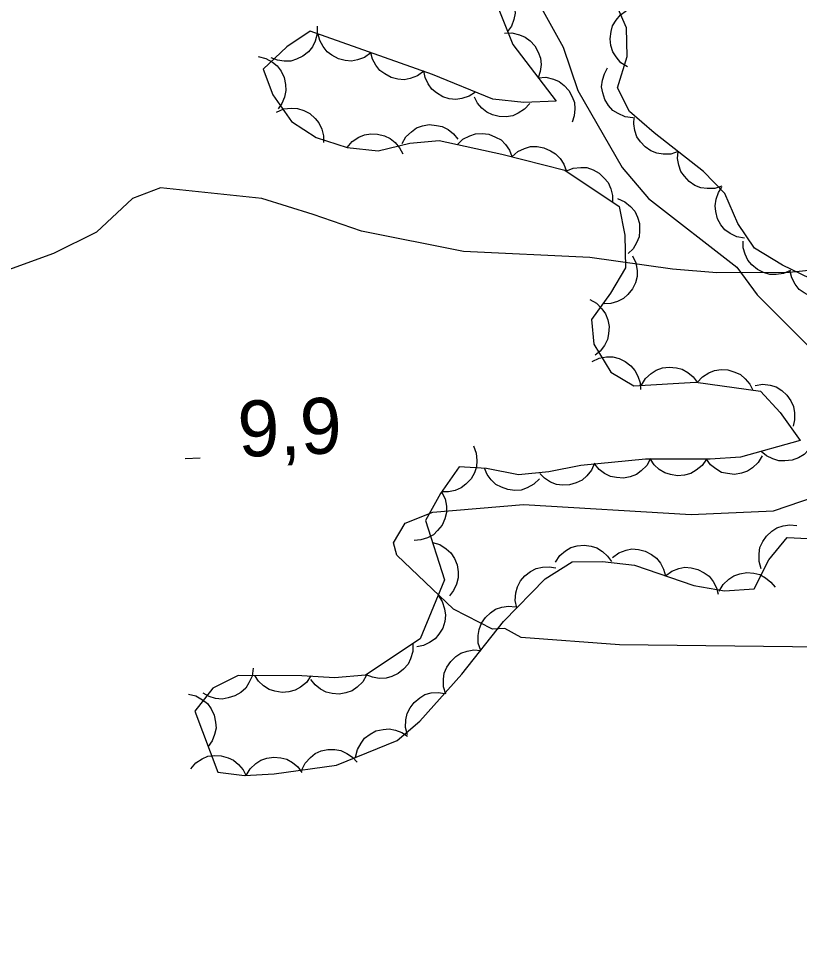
# Model space of a CAD drawing. Extents: x 336540 to 340074, y 5572036 to 5573747.
# Drawn here: x 337568.3 to 337610.22, y 5573504.38 to 5573554.02 of the extents above; entities that cross this region are included whole.
import ezdxf

# ---------------------------------------------------------------- set-up
doc = ezdxf.new("R2010")
doc.units = 0
for name, color, linetype in [('Niveau 2', 7, 'Continuous'), ('Niveau 22', 7, 'Continuous'), ('Niveau 3', 7, 'Continuous'), ('Niveau 44', 7, 'Continuous')]:
    doc.layers.add(name, color=color, linetype=linetype)

msp = doc.modelspace()

# ---------------------------------------------------------------- linework, layer by layer
at = {"layer": 'Niveau 2'}
for points in [[(337628.77, 5573550.88), (337622.77, 5573548.86), (337621.99, 5573547.81), (337621.58, 5573545.58), (337620.83, 5573544.01), (337618.89, 5573542.05), (337617.57, 5573541.29), (337616.57, 5573541.08), (337609.67, 5573540.38), (337605.79, 5573540.36), (337603.4, 5573540.57), (337598.97, 5573541.19), (337592.18, 5573541.51), (337586.71, 5573542.6), (337584.12, 5573543.5), (337581.36, 5573544.35), (337575.92, 5573544.93), (337574.43, 5573544.35), (337572.49, 5573542.55), (337570.18, 5573541.41), (337566.37, 5573540.02)], [(337611.39, 5573520.28), (337600.56, 5573520.4), (337595.28, 5573520.8), (337594.41, 5573521.28), (337593.74, 5573521.24), (337591.65, 5573522.32), (337588.61, 5573525.22), (337588.43, 5573525.87), (337589.06, 5573526.94), (337590.54, 5573527.52), (337595.41, 5573527.94), (337604.41, 5573527.39), (337608.82, 5573527.6), (337611.81, 5573528.61)]]:
    msp.add_lwpolyline(points, dxfattribs=at)
at = {"layer": 'Niveau 22'}
msp.add_lwpolyline([(337575.03, 5573591.52), (337585.53, 5573575.88), (337588.99, 5573570.26), (337589.91, 5573568.43), (337594.6, 5573557.78), (337597.54, 5573552.48), (337598.32, 5573550.15), (337600.71, 5573546.01), (337602.12, 5573544.36), (337606.85, 5573540.67), (337607.94, 5573539.19), (337612.01, 5573535.13), (337613.62, 5573533.17), (337616.35, 5573528.36), (337618.05, 5573524.38), (337619.89, 5573520.72), (337621.73, 5573517.74), (337624.76, 5573513.98), (337626.74, 5573511.35), (337629.31, 5573506.56), (337633.4, 5573498.26)], dxfattribs=at)
at = {"layer": 'Niveau 3'}
msp.add_line((337577.25, 5573530.41), (337578.05, 5573530.44), dxfattribs=at)
at = {"layer": 'Niveau 44'}
for points in [[(337593.45, 5573556.11), (337593.86, 5573556.02), (337594.21, 5573555.82), (337594.48, 5573555.62), (337594.68, 5573555.33), (337594.85, 5573555), (337594.93, 5573554.63), (337594.96, 5573554.3), (337594.89, 5573553.96), (337594.76, 5573553.61), (337594.55, 5573553.32)], [(337593.48, 5573556.03), (337594.83, 5573552.62), (337597.16, 5573549.57), (337595.42, 5573549.5), (337593.76, 5573549.69)], [(337610.8, 5573540.06), (337609.3, 5573540.77), (337607.81, 5573541.69), (337606.91, 5573543.02), (337606.21, 5573544.63), (337605.07, 5573545.8), (337602.42, 5573547.88), (337601.1, 5573549.03), (337600.46, 5573550.3), (337600.98, 5573551.97), (337600.94, 5573553.52), (337600.24, 5573555.13)], [(337600.99, 5573551.42), (337600.64, 5573551.64), (337600.38, 5573551.95), (337600.2, 5573552.23), (337600.1, 5573552.57), (337600.06, 5573552.93), (337600.11, 5573553.31), (337600.19, 5573553.63), (337600.38, 5573553.93), (337600.62, 5573554.21), (337600.92, 5573554.42)], [(337584.34, 5573553.61), (337584.34, 5573553.19), (337584.22, 5573552.8), (337584.09, 5573552.5), (337583.86, 5573552.23), (337583.57, 5573552), (337583.23, 5573551.83), (337582.92, 5573551.73), (337582.56, 5573551.72), (337582.2, 5573551.78), (337581.86, 5573551.91)], [(337593.76, 5573549.69), (337590.53, 5573551.01), (337583.95, 5573553.34), (337582.71, 5573552.49), (337581.43, 5573551.29), (337581.95, 5573549.92), (337582.95, 5573548.48), (337584.28, 5573547.62), (337585.95, 5573547.1)], [(337587.22, 5573552.18), (337586.88, 5573551.93), (337586.5, 5573551.8), (337586.18, 5573551.73), (337585.83, 5573551.76), (337585.47, 5573551.85), (337585.13, 5573552.04), (337584.87, 5573552.23), (337584.66, 5573552.51), (337584.48, 5573552.84), (337584.39, 5573553.18)], [(337594.38, 5573553.22), (337594.79, 5573553.24), (337595.19, 5573553.14), (337595.5, 5573553.02), (337595.77, 5573552.81), (337596.02, 5573552.54), (337596.2, 5573552.2), (337596.32, 5573551.89), (337596.35, 5573551.54), (337596.31, 5573551.17), (337596.2, 5573550.83)], [(337581.17, 5573551.97), (337581.58, 5573551.87), (337581.93, 5573551.67), (337582.19, 5573551.47), (337582.4, 5573551.18), (337582.56, 5573550.85), (337582.63, 5573550.47), (337582.66, 5573550.15), (337582.58, 5573549.8), (337582.44, 5573549.46), (337582.24, 5573549.17)], [(337590.05, 5573551.18), (337589.71, 5573550.93), (337589.33, 5573550.8), (337589.01, 5573550.73), (337588.66, 5573550.76), (337588.3, 5573550.85), (337587.96, 5573551.04), (337587.7, 5573551.22), (337587.48, 5573551.51), (337587.31, 5573551.83), (337587.22, 5573552.18)], [(337592.83, 5573550.07), (337592.49, 5573549.84), (337592.1, 5573549.72), (337591.77, 5573549.67), (337591.42, 5573549.71), (337591.07, 5573549.82), (337590.74, 5573550.02), (337590.49, 5573550.22), (337590.29, 5573550.51), (337590.13, 5573550.85), (337590.06, 5573551.2)], [(337601.27, 5573548.69), (337600.86, 5573548.74), (337600.49, 5573548.91), (337600.21, 5573549.08), (337599.97, 5573549.35), (337599.78, 5573549.66), (337599.67, 5573550.03), (337599.6, 5573550.35), (337599.64, 5573550.7), (337599.75, 5573551.05), (337599.92, 5573551.37)], [(337596.2, 5573550.83), (337596.61, 5573550.86), (337597.01, 5573550.76), (337597.32, 5573550.64), (337597.59, 5573550.42), (337597.84, 5573550.15), (337598.02, 5573549.81), (337598.14, 5573549.51), (337598.17, 5573549.16), (337598.13, 5573548.79), (337598.02, 5573548.45)], [(337595.75, 5573549.46), (337595.47, 5573549.15), (337595.13, 5573548.93), (337594.83, 5573548.79), (337594.48, 5573548.74), (337594.11, 5573548.75), (337593.75, 5573548.85), (337593.44, 5573548.98), (337593.17, 5573549.2), (337592.93, 5573549.48), (337592.77, 5573549.8)], [(337582.16, 5573548.99), (337582.54, 5573549.16), (337582.94, 5573549.2), (337583.27, 5573549.19), (337583.61, 5573549.08), (337583.94, 5573548.91), (337584.22, 5573548.65), (337584.43, 5573548.41), (337584.58, 5573548.08), (337584.67, 5573547.72), (337584.68, 5573547.36)], [(337603.7, 5573546.87), (337603.31, 5573546.74), (337602.9, 5573546.74), (337602.57, 5573546.78), (337602.25, 5573546.92), (337601.94, 5573547.12), (337601.68, 5573547.4), (337601.49, 5573547.67), (337601.38, 5573548), (337601.32, 5573548.37), (337601.34, 5573548.72)], [(337588.89, 5573547.3), (337589.09, 5573547.66), (337589.39, 5573547.94), (337589.66, 5573548.14), (337589.99, 5573548.25), (337590.35, 5573548.32), (337590.73, 5573548.28), (337591.05, 5573548.22), (337591.36, 5573548.05), (337591.65, 5573547.82), (337591.88, 5573547.54)], [(337585.95, 5573547.1), (337587.6, 5573546.91), (337589.3, 5573547.33), (337590.88, 5573547.46), (337594.25, 5573546.73), (337597.62, 5573545.87), (337600.54, 5573543.92), (337600.84, 5573542.39), (337600.88, 5573540.64), (337600.08, 5573539.28), (337599.06, 5573537.86), (337599.19, 5573536.53), (337600.09, 5573535.03), (337601.33, 5573534.31), (337604.65, 5573534.49), (337608.13, 5573534.01), (337609.19, 5573532.87), (337610.26, 5573531.36), (337607.06, 5573530.47), (337605.42, 5573530.37), (337601.96, 5573530.37), (337598.49, 5573530.02), (337596.77, 5573529.69), (337595.14, 5573529.53), (337593.42, 5573529.86), (337591.95, 5573529.96), (337590.96, 5573528.52), (337590.15, 5573527.08), (337591.16, 5573523.89), (337589.86, 5573520.72), (337586.93, 5573518.77), (337585.26, 5573518.64), (337583.51, 5573518.74), (337580.1, 5573518.75), (337578.74, 5573518.07), (337577.77, 5573516.85), (337579.01, 5573513.57), (337580.44, 5573513.39), (337582.03, 5573513.48), (337585.37, 5573513.95), (337588.62, 5573515.27), (337589.84, 5573516.31), (337592.09, 5573518.82), (337594.34, 5573521.66), (337596.57, 5573523.94), (337598.02, 5573524.85), (337599.64, 5573524.87), (337601.37, 5573524.68), (337604.55, 5573523.58), (337606.19, 5573523.3), (337607.79, 5573523.41), (337608.57, 5573524.97), (337609.55, 5573526.17), (337612.87, 5573526)], [(337585.95, 5573547.1), (337586.22, 5573547.42), (337586.57, 5573547.64), (337586.87, 5573547.77), (337587.21, 5573547.82), (337587.58, 5573547.81), (337587.95, 5573547.71), (337588.25, 5573547.58), (337588.52, 5573547.36), (337588.76, 5573547.08), (337588.93, 5573546.76)], [(337591.86, 5573547.25), (337592.16, 5573547.54), (337592.52, 5573547.72), (337592.84, 5573547.83), (337593.19, 5573547.84), (337593.55, 5573547.8), (337593.91, 5573547.65), (337594.2, 5573547.5), (337594.45, 5573547.25), (337594.66, 5573546.95), (337594.79, 5573546.61)], [(337594.79, 5573546.59), (337595.1, 5573546.87), (337595.47, 5573547.04), (337595.78, 5573547.14), (337596.14, 5573547.14), (337596.5, 5573547.08), (337596.85, 5573546.92), (337597.13, 5573546.76), (337597.37, 5573546.5), (337597.57, 5573546.19), (337597.69, 5573545.85)], [(337606.06, 5573545.02), (337605.67, 5573544.89), (337605.26, 5573544.89), (337604.93, 5573544.92), (337604.61, 5573545.06), (337604.3, 5573545.27), (337604.04, 5573545.55), (337603.85, 5573545.81), (337603.74, 5573546.15), (337603.68, 5573546.51), (337603.7, 5573546.87)], [(337597.68, 5573545.83), (337598.07, 5573545.99), (337598.48, 5573546.02), (337598.81, 5573546.01), (337599.14, 5573545.9), (337599.46, 5573545.72), (337599.74, 5573545.45), (337599.95, 5573545.21), (337600.09, 5573544.88), (337600.18, 5573544.52), (337600.18, 5573544.16)], [(337607.26, 5573542.22), (337606.85, 5573542.29), (337606.49, 5573542.48), (337606.22, 5573542.67), (337606, 5573542.95), (337605.82, 5573543.27), (337605.73, 5573543.65), (337605.69, 5573543.97), (337605.75, 5573544.32), (337605.87, 5573544.67), (337606.06, 5573544.97)], [(337600.46, 5573544.35), (337600.84, 5573544.18), (337601.15, 5573543.92), (337601.38, 5573543.68), (337601.53, 5573543.36), (337601.63, 5573543.01), (337601.64, 5573542.62), (337601.62, 5573542.3), (337601.48, 5573541.97), (337601.29, 5573541.66), (337601.03, 5573541.4)], [(337609.74, 5573540.5), (337609.36, 5573540.33), (337608.96, 5573540.28), (337608.63, 5573540.28), (337608.29, 5573540.38), (337607.96, 5573540.55), (337607.67, 5573540.8), (337607.45, 5573541.04), (337607.3, 5573541.36), (337607.2, 5573541.71), (337607.19, 5573542.07)], [(337601.26, 5573541.28), (337601.44, 5573540.9), (337601.5, 5573540.5), (337601.5, 5573540.17), (337601.41, 5573539.83), (337601.25, 5573539.5), (337601, 5573539.21), (337600.77, 5573538.98), (337600.45, 5573538.83), (337600.1, 5573538.72), (337599.74, 5573538.7)], [(337612.55, 5573539.44), (337612.22, 5573539.2), (337611.83, 5573539.06), (337611.51, 5573538.99), (337611.16, 5573539.02), (337610.8, 5573539.11), (337610.47, 5573539.3), (337610.2, 5573539.48), (337609.99, 5573539.76), (337609.81, 5573540.09), (337609.72, 5573540.44)], [(337598.96, 5573538.93), (337599.32, 5573538.73), (337599.61, 5573538.44), (337599.81, 5573538.17), (337599.93, 5573537.84), (337600, 5573537.48), (337599.97, 5573537.1), (337599.91, 5573536.78), (337599.75, 5573536.46), (337599.52, 5573536.17), (337599.25, 5573535.94)], [(337599.09, 5573535.61), (337599.47, 5573535.79), (337599.87, 5573535.85), (337600.2, 5573535.86), (337600.54, 5573535.77), (337600.87, 5573535.61), (337601.17, 5573535.37), (337601.39, 5573535.13), (337601.55, 5573534.82), (337601.66, 5573534.46), (337601.68, 5573534.1)], [(337601.74, 5573534.33), (337601.95, 5573534.69), (337602.26, 5573534.96), (337602.53, 5573535.15), (337602.86, 5573535.26), (337603.23, 5573535.31), (337603.61, 5573535.27), (337603.93, 5573535.2), (337604.23, 5573535.02), (337604.52, 5573534.78), (337604.73, 5573534.49)], [(337604.73, 5573534.48), (337605.01, 5573534.79), (337605.36, 5573535), (337605.66, 5573535.13), (337606.01, 5573535.17), (337606.38, 5573535.16), (337606.75, 5573535.04), (337607.05, 5573534.91), (337607.31, 5573534.68), (337607.55, 5573534.39), (337607.71, 5573534.07)], [(337607.84, 5573534.32), (337608.25, 5573534.39), (337608.65, 5573534.33), (337608.97, 5573534.24), (337609.27, 5573534.05), (337609.54, 5573533.81), (337609.75, 5573533.49), (337609.9, 5573533.2), (337609.96, 5573532.85), (337609.96, 5573532.48), (337609.88, 5573532.13)], [(337611.06, 5573531.58), (337610.93, 5573531.19), (337610.7, 5573530.86), (337610.47, 5573530.62), (337610.17, 5573530.44), (337609.82, 5573530.31), (337609.44, 5573530.27), (337609.11, 5573530.27), (337608.78, 5573530.38), (337608.45, 5573530.55), (337608.17, 5573530.78)], [(337592.72, 5573531.08), (337592.87, 5573530.69), (337592.91, 5573530.29), (337592.89, 5573529.96), (337592.77, 5573529.63), (337592.59, 5573529.31), (337592.32, 5573529.03), (337592.07, 5573528.82), (337591.74, 5573528.69), (337591.38, 5573528.61), (337591.02, 5573528.61)], [(337599.22, 5573530.16), (337599.06, 5573529.78), (337598.8, 5573529.47), (337598.55, 5573529.24), (337598.24, 5573529.09), (337597.88, 5573528.99), (337597.5, 5573528.98), (337597.17, 5573529.01), (337596.85, 5573529.14), (337596.53, 5573529.34), (337596.28, 5573529.6)], [(337602.22, 5573530.4), (337602.02, 5573530.03), (337601.73, 5573529.74), (337601.47, 5573529.54), (337601.14, 5573529.42), (337600.78, 5573529.35), (337600.39, 5573529.38), (337600.07, 5573529.43), (337599.76, 5573529.6), (337599.46, 5573529.82), (337599.23, 5573530.1)], [(337605.22, 5573530.37), (337604.99, 5573530.02), (337604.67, 5573529.77), (337604.39, 5573529.6), (337604.05, 5573529.51), (337603.68, 5573529.47), (337603.3, 5573529.54), (337602.99, 5573529.63), (337602.69, 5573529.82), (337602.42, 5573530.07), (337602.22, 5573530.37)], [(337608.21, 5573530.54), (337608, 5573530.18), (337607.7, 5573529.91), (337607.43, 5573529.72), (337607.1, 5573529.61), (337606.73, 5573529.55), (337606.35, 5573529.59), (337606.03, 5573529.66), (337605.73, 5573529.84), (337605.44, 5573530.07), (337605.22, 5573530.36)], [(337596.26, 5573529.32), (337595.96, 5573529.02), (337595.6, 5573528.83), (337595.29, 5573528.71), (337594.94, 5573528.69), (337594.57, 5573528.73), (337594.22, 5573528.86), (337593.92, 5573529.01), (337593.67, 5573529.25), (337593.45, 5573529.55), (337593.31, 5573529.88)], [(337591.01, 5573528.61), (337591.2, 5573528.24), (337591.27, 5573527.84), (337591.28, 5573527.51), (337591.19, 5573527.17), (337591.04, 5573526.83), (337590.8, 5573526.54), (337590.57, 5573526.3), (337590.25, 5573526.14), (337589.9, 5573526.03), (337589.54, 5573526)], [(337608.17, 5573524.48), (337608.05, 5573524.88), (337608.06, 5573525.29), (337608.1, 5573525.62), (337608.25, 5573525.94), (337608.45, 5573526.24), (337608.74, 5573526.5), (337609.01, 5573526.68), (337609.35, 5573526.79), (337609.71, 5573526.84), (337610.07, 5573526.81)], [(337590.52, 5573525.9), (337590.92, 5573525.78), (337591.26, 5573525.56), (337591.51, 5573525.34), (337591.7, 5573525.04), (337591.84, 5573524.7), (337591.9, 5573524.32), (337591.91, 5573524), (337591.81, 5573523.66), (337591.65, 5573523.32), (337591.43, 5573523.04)], [(337597.13, 5573524.84), (337597.36, 5573525.19), (337597.67, 5573525.45), (337597.95, 5573525.62), (337598.29, 5573525.72), (337598.66, 5573525.75), (337599.04, 5573525.69), (337599.35, 5573525.61), (337599.65, 5573525.42), (337599.92, 5573525.17), (337600.13, 5573524.88)], [(337600.19, 5573525.09), (337600.52, 5573525.34), (337600.91, 5573525.48), (337601.23, 5573525.55), (337601.58, 5573525.52), (337601.94, 5573525.43), (337602.27, 5573525.25), (337602.54, 5573525.06), (337602.76, 5573524.78), (337602.93, 5573524.46), (337603.02, 5573524.11)], [(337595.05, 5573522.38), (337594.96, 5573522.79), (337595, 5573523.2), (337595.08, 5573523.52), (337595.25, 5573523.83), (337595.48, 5573524.11), (337595.79, 5573524.34), (337596.08, 5573524.5), (337596.42, 5573524.57), (337596.79, 5573524.59), (337597.15, 5573524.53)], [(337603.02, 5573524.11), (337603.36, 5573524.36), (337603.74, 5573524.5), (337604.06, 5573524.57), (337604.41, 5573524.54), (337604.77, 5573524.45), (337605.11, 5573524.27), (337605.38, 5573524.08), (337605.59, 5573523.8), (337605.77, 5573523.47), (337605.86, 5573523.13)], [(337605.91, 5573523.28), (337606.12, 5573523.64), (337606.42, 5573523.92), (337606.69, 5573524.11), (337607.02, 5573524.22), (337607.39, 5573524.28), (337607.77, 5573524.24), (337608.09, 5573524.18), (337608.39, 5573524), (337608.68, 5573523.77), (337608.91, 5573523.49)], [(337590.82, 5573523.06), (337591.05, 5573522.72), (337591.17, 5573522.33), (337591.22, 5573522), (337591.18, 5573521.65), (337591.07, 5573521.3), (337590.86, 5573520.97), (337590.66, 5573520.72), (337590.37, 5573520.52), (337590.04, 5573520.36), (337589.68, 5573520.29)], [(337593.11, 5573520.1), (337592.98, 5573520.5), (337592.97, 5573520.91), (337593.02, 5573521.23), (337593.16, 5573521.56), (337593.36, 5573521.87), (337593.64, 5573522.12), (337593.91, 5573522.31), (337594.24, 5573522.42), (337594.61, 5573522.48), (337594.97, 5573522.45)], [(337589.47, 5573520.46), (337589.47, 5573520.04), (337589.35, 5573519.66), (337589.21, 5573519.36), (337588.97, 5573519.09), (337588.69, 5573518.86), (337588.34, 5573518.71), (337588.03, 5573518.61), (337587.67, 5573518.6), (337587.31, 5573518.66), (337586.97, 5573518.8)], [(337591.24, 5573517.75), (337591.12, 5573518.15), (337591.11, 5573518.56), (337591.15, 5573518.88), (337591.29, 5573519.21), (337591.5, 5573519.51), (337591.78, 5573519.77), (337592.05, 5573519.96), (337592.38, 5573520.07), (337592.75, 5573520.13), (337593.11, 5573520.1)], [(337580.9, 5573519.15), (337580.84, 5573518.73), (337580.67, 5573518.36), (337580.5, 5573518.08), (337580.23, 5573517.85), (337579.92, 5573517.66), (337579.55, 5573517.55), (337579.23, 5573517.48), (337578.88, 5573517.53), (337578.53, 5573517.63), (337578.21, 5573517.81)], [(337583.99, 5573518.74), (337583.76, 5573518.39), (337583.44, 5573518.14), (337583.16, 5573517.97), (337582.82, 5573517.88), (337582.45, 5573517.85), (337582.07, 5573517.91), (337581.76, 5573518), (337581.46, 5573518.2), (337581.19, 5573518.45), (337580.99, 5573518.75)], [(337586.98, 5573518.77), (337586.78, 5573518.41), (337586.48, 5573518.13), (337586.21, 5573517.94), (337585.88, 5573517.82), (337585.52, 5573517.76), (337585.14, 5573517.8), (337584.82, 5573517.86), (337584.51, 5573518.03), (337584.22, 5573518.26), (337583.99, 5573518.54)], [(337577.43, 5573517.76), (337577.83, 5573517.66), (337578.18, 5573517.46), (337578.45, 5573517.25), (337578.65, 5573516.97), (337578.81, 5573516.63), (337578.88, 5573516.26), (337578.91, 5573515.93), (337578.83, 5573515.59), (337578.7, 5573515.25), (337578.49, 5573514.95)], [(337589.18, 5573515.57), (337589.07, 5573515.97), (337589.1, 5573516.38), (337589.16, 5573516.71), (337589.32, 5573517.02), (337589.54, 5573517.31), (337589.84, 5573517.55), (337590.11, 5573517.73), (337590.45, 5573517.82), (337590.82, 5573517.85), (337591.18, 5573517.8)], [(337586.4, 5573514.37), (337586.49, 5573514.78), (337586.69, 5573515.13), (337586.88, 5573515.4), (337587.17, 5573515.61), (337587.49, 5573515.78), (337587.87, 5573515.86), (337588.19, 5573515.9), (337588.54, 5573515.83), (337588.88, 5573515.7), (337589.18, 5573515.5)], [(337583.51, 5573513.69), (337583.69, 5573514.06), (337583.97, 5573514.36), (337584.22, 5573514.57), (337584.55, 5573514.71), (337584.91, 5573514.79), (337585.29, 5573514.78), (337585.61, 5573514.74), (337585.93, 5573514.58), (337586.23, 5573514.37), (337586.48, 5573514.11)], [(337577.55, 5573513.75), (337577.82, 5573514.07), (337578.17, 5573514.28), (337578.47, 5573514.42), (337578.82, 5573514.47), (337579.18, 5573514.45), (337579.55, 5573514.34), (337579.85, 5573514.21), (337580.12, 5573513.98), (337580.36, 5573513.7), (337580.52, 5573513.38)], [(337580.52, 5573513.39), (337580.74, 5573513.75), (337581.04, 5573514.03), (337581.31, 5573514.21), (337581.64, 5573514.32), (337582.01, 5573514.38), (337582.39, 5573514.33), (337582.71, 5573514.26), (337583.01, 5573514.09), (337583.3, 5573513.85), (337583.52, 5573513.56)]]:
    msp.add_lwpolyline(points, dxfattribs=at)

# ---------------------------------------------------------------- texts
at = {"layer": 'Niveau 3'}
msp.add_text('9,9    ', height=2.9999, rotation=2.2763, dxfattribs=at).set_placement((337580.13, 5573530.48))

doc.saveas('drawing.dxf')
